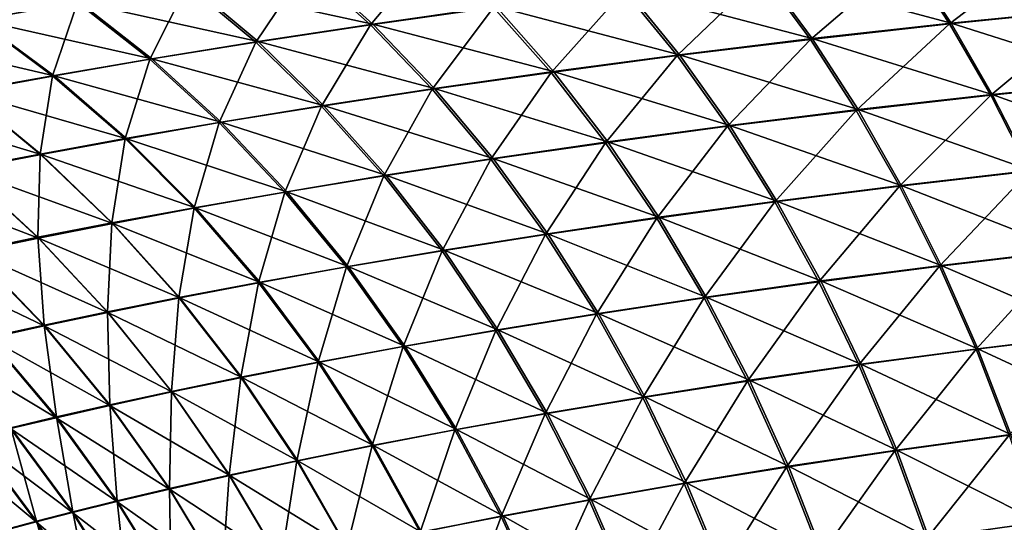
# Model space of a CAD drawing. Header units: metres. Extents: x -2 to 78, y -85 to 85.
# Tile 309 of 500: x 50.22 to 52.44, y -0.77 to 0.36. Entities that reach past the tile are written whole.
import ezdxf

# ---------------------------------------------------------------- set-up
doc = ezdxf.new("R2010")
doc.units = ezdxf.units.M
doc.layers.add('solid_20004802', color=7, linetype='CONTINUOUS')

msp = doc.modelspace()

# ---------------------------------------------------------------- linework, layer by layer
at = {"layer": 'solid_20004802'}
for points in [[(52.32103, 0.353656, -4.908531), (52.222881, 0.503037, -5.042964), (52.561153, 0.537013, -5.215698)], [(52.647923, 0.38667, -5.076895), (52.32103, 0.353656, -4.908531), (52.561153, 0.537013, -5.215698)], [(51.012928, 0.350869, -4.169124), (50.867687, 0.481737, -4.289557), (51.155754, 0.522386, -4.540348)], [(51.290974, 0.390134, -4.413188), (51.012928, 0.350869, -4.169124), (51.155754, 0.522386, -4.540348)], [(52.006596, 0.318464, -4.721486), (51.897453, 0.466829, -4.851029), (52.222881, 0.503037, -5.042964)], [(52.324448, 0.355082, 4.911544), (52.226437, 0.504579, 5.046102), (51.901859, 0.468763, 4.855087)], [(52.32103, 0.353656, -4.908531), (52.006596, 0.318464, -4.721486), (52.222881, 0.503037, -5.042964)], [(52.324448, 0.355082, 4.911544), (52.650429, 0.387651, 5.07898), (52.226437, 0.504579, 5.046102)], [(50.126324, 0.362604, 3.450617), (50.355286, 0.402218, 3.746688), (49.949207, 0.473096, 3.554302)], [(50.753696, 0.311808, -3.909551), (50.59901, 0.441312, -4.022734), (50.867687, 0.481737, -4.289557)], [(51.018501, 0.352859, 4.174931), (50.873501, 0.483854, 4.295543), (50.604462, 0.442818, 4.028757)], [(51.012928, 0.350869, -4.169124), (50.753696, 0.311808, -3.909551), (50.867687, 0.481737, -4.289557)], [(51.018501, 0.352859, 4.174931), (51.296474, 0.392351, 4.418653), (50.873501, 0.483854, 4.295543)], [(52.010834, 0.320255, 4.725382), (51.901859, 0.468763, 4.855087), (51.591404, 0.43117, 4.645657)], [(52.010834, 0.320255, 4.725382), (52.324448, 0.355082, 4.911544), (51.901859, 0.468763, 4.855087)], [(51.706036, 0.281678, -4.516652), (51.586323, 0.428992, -4.640799), (51.897453, 0.466829, -4.851029)], [(52.006596, 0.318464, -4.721486), (51.706036, 0.281678, -4.516652), (51.897453, 0.466829, -4.851029)], [(50.51413, 0.273462, -3.635481), (50.350613, 0.401638, -3.740914), (50.59901, 0.441312, -4.022734)], [(50.758923, 0.313252, 3.91537), (50.604462, 0.442818, 4.028757), (50.355286, 0.402218, 3.746688)], [(50.753696, 0.311808, -3.909551), (50.51413, 0.273462, -3.635481), (50.59901, 0.441312, -4.022734)], [(50.758923, 0.313252, 3.91537), (51.018501, 0.352859, 4.174931), (50.604462, 0.442818, 4.028757)], [(51.420776, 0.243885, -4.294928), (51.290974, 0.390134, -4.413188), (51.586323, 0.428992, -4.640799)], [(51.710918, 0.283701, 4.521316), (51.591404, 0.43117, 4.645657), (51.296474, 0.392351, 4.418653)], [(51.706036, 0.281678, -4.516652), (51.420776, 0.243885, -4.294928), (51.586323, 0.428992, -4.640799)], [(51.710918, 0.283701, 4.521316), (52.010834, 0.320255, 4.725382), (51.591404, 0.43117, 4.645657)], [(50.294418, 0.236235, -3.347993), (50.122711, 0.363133, -3.445222), (50.350613, 0.401638, -3.740914)], [(50.518616, 0.274072, 3.641026), (50.355286, 0.402218, 3.746688), (50.126324, 0.362604, 3.450617)], [(50.51413, 0.273462, -3.635481), (50.294418, 0.236235, -3.347993), (50.350613, 0.401638, -3.740914)], [(50.518616, 0.274072, 3.641026), (50.758923, 0.313252, 3.91537), (50.355286, 0.402218, 3.746688)], [(51.152294, 0.205677, -4.057228), (51.012928, 0.350869, -4.169124), (51.290974, 0.390134, -4.413188)], [(51.42606, 0.245954, 4.300179), (51.296474, 0.392351, 4.418653), (51.018501, 0.352859, 4.174931)], [(51.420776, 0.243885, -4.294928), (51.152294, 0.205677, -4.057228), (51.290974, 0.390134, -4.413188)], [(51.42606, 0.245954, 4.300179), (51.710918, 0.283701, 4.521316), (51.296474, 0.392351, 4.418653)], [(52.414349, 0.192366, -4.784928), (52.32103, 0.353656, -4.908531), (52.647923, 0.38667, -5.076895)], [(52.732883, 0.225582, 4.951077), (52.650429, 0.387651, 5.07898), (52.324448, 0.355082, 4.911544)], [(52.730465, 0.224674, -4.949112), (52.414349, 0.192366, -4.784928), (52.647923, 0.38667, -5.076895)], [(50.297897, 0.235845, 3.353137), (50.126324, 0.362604, 3.450617), (49.917915, 0.324531, 3.141857)], [(50.294418, 0.236235, -3.347993), (50.094734, 0.200534, -3.048194), (50.122711, 0.363133, -3.445222)], [(50.297897, 0.235845, 3.353137), (50.518616, 0.274072, 3.641026), (50.126324, 0.362604, 3.450617)], [(50.902054, 0.167647, -3.804481), (50.753696, 0.311808, -3.909551), (51.012928, 0.350869, -4.169124)], [(51.157646, 0.207553, 4.062816), (51.018501, 0.352859, 4.174931), (50.758923, 0.313252, 3.91537)], [(51.152294, 0.205677, -4.057228), (50.902054, 0.167647, -3.804481), (51.012928, 0.350869, -4.169124)], [(51.157646, 0.207553, 4.062816), (51.42606, 0.245954, 4.300179), (51.018501, 0.352859, 4.174931)], [(52.110321, 0.157915, -4.60254), (52.006596, 0.318464, -4.721486), (52.32103, 0.353656, -4.908531)], [(52.417648, 0.193685, 4.787763), (52.324448, 0.355082, 4.911544), (52.010834, 0.320255, 4.725382)], [(52.414349, 0.192366, -4.784928), (52.110321, 0.157915, -4.60254), (52.32103, 0.353656, -4.908531)], [(52.417648, 0.193685, 4.787763), (52.732883, 0.225582, 4.951077), (52.324448, 0.355082, 4.911544)], [(50.097076, 0.1991, 3.052969), (50.297897, 0.235845, 3.353137), (49.917915, 0.324531, 3.141857)], [(50.670872, 0.13029, -3.537673), (50.51413, 0.273462, -3.635481), (50.753696, 0.311808, -3.909551)], [(50.907074, 0.16904, 3.810094), (50.758923, 0.313252, 3.91537), (50.518616, 0.274072, 3.641026)], [(50.902054, 0.167647, -3.804481), (50.670872, 0.13029, -3.537673), (50.753696, 0.311808, -3.909551)], [(50.907074, 0.16904, 3.810094), (51.157646, 0.207553, 4.062816), (50.758923, 0.313252, 3.91537)], [(51.819744, 0.121886, -4.402816), (51.706036, 0.281678, -4.516652), (52.006596, 0.318464, -4.721486)], [(52.11441, 0.159574, 4.606207), (52.010834, 0.320255, 4.725382), (51.710918, 0.283701, 4.521316)], [(52.110321, 0.157915, -4.60254), (51.819744, 0.121886, -4.402816), (52.006596, 0.318464, -4.721486)], [(52.11441, 0.159574, 4.606207), (52.417648, 0.193685, 4.787763), (52.010834, 0.320255, 4.725382)], [(50.458916, 0.094006, -3.257848), (50.294418, 0.236235, -3.347993), (50.51413, 0.273462, -3.635481)], [(50.675182, 0.130941, 3.543041), (50.518616, 0.274072, 3.641026), (50.297897, 0.235845, 3.353137)], [(50.670872, 0.13029, -3.537673), (50.458916, 0.094006, -3.257848), (50.51413, 0.273462, -3.635481)], [(50.675182, 0.130941, 3.543041), (50.907074, 0.16904, 3.810094), (50.518616, 0.274072, 3.641026)], [(51.544006, 0.08485, -4.186638), (51.420776, 0.243885, -4.294928), (51.706036, 0.281678, -4.516652)], [(51.824455, 0.123767, 4.407218), (51.710918, 0.283701, 4.521316), (51.42606, 0.245954, 4.300179)], [(51.819744, 0.121886, -4.402816), (51.544006, 0.08485, -4.186638), (51.706036, 0.281678, -4.516652)], [(51.824455, 0.123767, 4.407218), (52.11441, 0.159574, 4.606207), (51.710918, 0.283701, 4.521316)], [(51.549099, 0.086786, 4.191615), (51.42606, 0.245954, 4.300179), (51.157646, 0.207553, 4.062816)], [(51.549099, 0.086786, 4.191615), (51.824455, 0.123767, 4.407218), (51.42606, 0.245954, 4.300179)], [(50.266342, 0.059194, -2.966075), (50.094734, 0.200534, -3.048194), (50.294418, 0.236235, -3.347993)], [(50.462269, 0.093762, 3.262848), (50.297897, 0.235845, 3.353137), (50.097076, 0.1991, 3.052969)], [(50.458916, 0.094006, -3.257848), (50.266342, 0.059194, -2.966075), (50.294418, 0.236235, -3.347993)], [(50.462269, 0.093762, 3.262848), (50.675182, 0.130941, 3.543041), (50.297897, 0.235845, 3.353137)], [(51.284523, 0.047381, -3.954898), (51.152294, 0.205677, -4.057228), (51.420776, 0.243885, -4.294928)], [(51.544006, 0.08485, -4.186638), (51.284523, 0.047381, -3.954898), (51.420776, 0.243885, -4.294928)], [(52.502087, 0.020559, -4.673141), (52.414349, 0.192366, -4.784928), (52.730465, 0.224674, -4.949112)], [(52.810467, 0.053245, 4.835164), (52.732883, 0.225582, 4.951077), (52.417648, 0.193685, 4.787763)], [(50.266342, 0.059194, -2.966075), (50.093315, 0.026256, -2.663453), (50.094734, 0.200534, -3.048194)], [(51.042717, 0.010055, -3.708503), (50.902054, 0.167647, -3.804481), (51.152294, 0.205677, -4.057228)], [(51.289688, 0.049157, 3.960228), (51.157646, 0.207553, 4.062816), (50.907074, 0.16904, 3.810094)], [(51.284523, 0.047381, -3.954898), (51.042717, 0.010055, -3.708503), (51.152294, 0.205677, -4.057228)], [(51.289688, 0.049157, 3.960228), (51.549099, 0.086786, 4.191615), (51.157646, 0.207553, 4.062816)], [(50.268604, 0.058013, 2.97074), (50.097076, 0.1991, 3.052969), (49.916458, 0.164371, 2.741818)], [(50.268604, 0.058013, 2.97074), (50.462269, 0.093762, 3.262848), (50.097076, 0.1991, 3.052969)], [(52.207775, -0.013415, -4.495149), (52.110321, 0.157915, -4.60254), (52.414349, 0.192366, -4.784928)], [(52.505287, 0.021781, 4.675745), (52.417648, 0.193685, 4.787763), (52.11441, 0.159574, 4.606207)], [(52.502087, 0.020559, -4.673141), (52.207775, -0.013415, -4.495149), (52.414349, 0.192366, -4.784928)], [(52.505287, 0.021781, 4.675745), (52.810467, 0.053245, 4.835164), (52.417648, 0.193685, 4.787763)], [(50.094482, 0.024208, 2.667965), (50.268604, 0.058013, 2.97074), (49.916458, 0.164371, 2.741818)], [(50.819374, -0.026643, -3.448416), (50.670872, 0.13029, -3.537673), (50.902054, 0.167647, -3.804481)], [(51.047562, 0.011411, 3.713909), (50.907074, 0.16904, 3.810094), (50.675182, 0.130941, 3.543041)], [(51.042717, 0.010055, -3.708503), (50.819374, -0.026643, -3.448416), (50.902054, 0.167647, -3.804481)], [(51.047562, 0.011411, 3.713909), (51.289688, 0.049157, 3.960228), (50.907074, 0.16904, 3.810094)], [(51.926502, -0.048965, -4.300222), (51.819744, 0.121886, -4.402816), (52.110321, 0.157915, -4.60254)], [(52.211742, -0.011874, 4.498525), (52.11441, 0.159574, 4.606207), (51.824455, 0.123767, 4.407218)], [(52.207775, -0.013415, -4.495149), (51.926502, -0.048965, -4.300222), (52.110321, 0.157915, -4.60254)], [(52.211742, -0.011874, 4.498525), (52.505287, 0.021781, 4.675745), (52.11441, 0.159574, 4.606207)], [(50.614651, -0.062314, -3.175651), (50.458916, 0.094006, -3.257848), (50.670872, 0.13029, -3.537673)], [(50.823536, -0.025941, 3.453657), (50.675182, 0.130941, 3.543041), (50.462269, 0.093762, 3.262848)], [(50.819374, -0.026643, -3.448416), (50.614651, -0.062314, -3.175651), (50.670872, 0.13029, -3.537673)], [(50.823536, -0.025941, 3.453657), (51.047562, 0.011411, 3.713909), (50.675182, 0.130941, 3.543041)], [(51.659615, -0.085536, -4.089216), (51.544006, 0.08485, -4.186638), (51.819744, 0.121886, -4.402816)], [(51.931076, -0.04721, 4.304296), (51.824455, 0.123767, 4.407218), (51.549099, 0.086786, 4.191615)], [(51.926502, -0.048965, -4.300222), (51.659615, -0.085536, -4.089216), (51.819744, 0.121886, -4.402816)], [(51.931076, -0.04721, 4.304296), (52.211742, -0.011874, 4.498525), (51.824455, 0.123767, 4.407218)], [(50.428684, -0.09656, -2.891252), (50.266342, 0.059194, -2.966075), (50.458916, 0.094006, -3.257848)], [(50.617882, -0.062406, 3.180619), (50.462269, 0.093762, 3.262848), (50.268604, 0.058013, 2.97074)], [(50.614651, -0.062314, -3.175651), (50.428684, -0.09656, -2.891252), (50.458916, 0.094006, -3.257848)], [(50.617882, -0.062406, 3.180619), (50.823536, -0.025941, 3.453657), (50.462269, 0.093762, 3.262848)], [(51.408482, -0.122568, -3.862993), (51.284523, 0.047381, -3.954898), (51.544006, 0.08485, -4.186638)], [(51.664558, -0.083717, 4.09386), (51.549099, 0.086786, 4.191615), (51.289688, 0.049157, 3.960228)], [(51.659615, -0.085536, -4.089216), (51.408482, -0.122568, -3.862993), (51.544006, 0.08485, -4.186638)], [(51.664558, -0.083717, 4.09386), (51.931076, -0.04721, 4.304296), (51.549099, 0.086786, 4.191615)], [(50.261627, -0.128979, -2.596286), (50.093315, 0.026256, -2.663453), (50.266342, 0.059194, -2.966075)], [(50.430862, -0.097486, 2.895972), (50.268604, 0.058013, 2.97074), (50.094482, 0.024208, 2.667965)], [(50.428684, -0.09656, -2.891252), (50.261627, -0.128979, -2.596286), (50.266342, 0.059194, -2.966075)], [(50.430862, -0.097486, 2.895972), (50.617882, -0.062406, 3.180619), (50.268604, 0.058013, 2.97074)], [(51.174469, -0.159501, -3.622436), (51.042717, 0.010055, -3.708503), (51.284523, 0.047381, -3.954898)], [(51.41349, -0.120877, 3.868029), (51.289688, 0.049157, 3.960228), (51.047562, 0.011411, 3.713909)], [(51.408482, -0.122568, -3.862993), (51.174469, -0.159501, -3.622436), (51.284523, 0.047381, -3.954898)], [(51.41349, -0.120877, 3.868029), (51.664558, -0.083717, 4.09386), (51.289688, 0.049157, 3.960228)], [(50.262753, -0.13068, 2.600918), (50.094482, 0.024208, 2.667965), (49.940201, -0.007133, 2.355801)], [(50.261627, -0.128979, -2.596286), (50.11364, -0.159166, -2.29185), (50.093315, 0.026256, -2.663453)], [(50.262753, -0.13068, 2.600918), (50.430862, -0.097486, 2.895972), (50.094482, 0.024208, 2.667965)], [(50.958336, -0.195853, -3.36848), (50.819374, -0.026643, -3.448416), (51.042717, 0.010055, -3.708503)], [(51.179165, -0.158171, 3.627636), (51.047562, 0.011411, 3.713909), (50.823536, -0.025941, 3.453657)], [(51.174469, -0.159501, -3.622436), (50.958336, -0.195853, -3.36848), (51.042717, 0.010055, -3.708503)], [(51.179165, -0.158171, 3.627636), (51.41349, -0.120877, 3.868029), (51.047562, 0.011411, 3.713909)], [(52.298214, -0.193953, -4.400069), (52.207775, -0.013415, -4.495149), (52.502087, 0.020559, -4.673141)], [(52.586704, -0.159079, 4.576271), (52.505287, 0.021781, 4.675745), (52.211742, -0.011874, 4.498525)], [(52.58358, -0.160215, -4.573947), (52.298214, -0.193953, -4.400069), (52.502087, 0.020559, -4.673141)], [(50.113823, -0.161483, 2.296687), (50.262753, -0.13068, 2.600918), (49.940201, -0.007133, 2.355801)], [(52.025494, -0.229282, -4.209599), (51.926502, -0.048965, -4.300222), (52.207775, -0.013415, -4.495149)], [(52.30209, -0.192518, 4.403093), (52.211742, -0.011874, 4.498525), (51.931076, -0.04721, 4.304296)], [(52.298214, -0.193953, -4.400069), (52.025494, -0.229282, -4.209599), (52.207775, -0.013415, -4.495149)], [(52.30209, -0.192518, 4.403093), (52.586704, -0.159079, 4.576271), (52.211742, -0.011874, 4.498525)], [(50.760231, -0.231223, -3.102123), (50.614651, -0.062314, -3.175651), (50.819374, -0.026643, -3.448416)], [(50.962364, -0.195094, 3.373647), (50.823536, -0.025941, 3.453657), (50.617882, -0.062406, 3.180619)], [(50.958336, -0.195853, -3.36848), (50.760231, -0.231223, -3.102123), (50.819374, -0.026643, -3.448416)], [(50.962364, -0.195094, 3.373647), (51.179165, -0.158171, 3.627636), (50.823536, -0.025941, 3.453657)], [(50.580288, -0.265209, -2.824388), (50.428684, -0.09656, -2.891252), (50.614651, -0.062314, -3.175651)], [(50.763351, -0.231161, 3.107167), (50.617882, -0.062406, 3.180619), (50.430862, -0.097486, 2.895972)], [(50.760231, -0.231223, -3.102123), (50.580288, -0.265209, -2.824388), (50.614651, -0.062314, -3.175651)], [(50.763351, -0.231161, 3.107167), (50.962364, -0.195094, 3.373647), (50.617882, -0.062406, 3.180619)], [(51.766712, -0.265658, -4.003361), (51.659615, -0.085536, -4.089216), (51.926502, -0.048965, -4.300222)], [(52.029957, -0.22764, 4.213282), (51.931076, -0.04721, 4.304296), (51.664558, -0.083717, 4.09386)], [(52.025494, -0.229282, -4.209599), (51.766712, -0.265658, -4.003361), (51.926502, -0.048965, -4.300222)], [(52.029957, -0.22764, 4.213282), (52.30209, -0.192518, 4.403093), (51.931076, -0.04721, 4.304296)], [(51.523197, -0.302534, -3.782182), (51.408482, -0.122568, -3.862993), (51.659615, -0.085536, -4.089216)], [(51.771542, -0.263942, 4.007617), (51.664558, -0.083717, 4.09386), (51.41349, -0.120877, 3.868029)], [(51.766712, -0.265658, -4.003361), (51.523197, -0.302534, -3.782182), (51.659615, -0.085536, -4.089216)], [(51.771542, -0.263942, 4.007617), (52.029957, -0.22764, 4.213282), (51.664558, -0.083717, 4.09386)], [(50.418655, -0.297404, -2.536321), (50.261627, -0.128979, -2.596286), (50.428684, -0.09656, -2.891252)], [(50.582382, -0.265884, 2.829325), (50.430862, -0.097486, 2.895972), (50.262753, -0.13068, 2.600918)], [(50.580288, -0.265209, -2.824388), (50.418655, -0.297404, -2.536321), (50.428684, -0.09656, -2.891252)], [(50.582382, -0.265884, 2.829325), (50.763351, -0.231161, 3.107167), (50.430862, -0.097486, 2.895972)], [(50.275475, -0.3274, -2.238994), (50.11364, -0.159166, -2.29185), (50.261627, -0.128979, -2.596286)], [(50.41972, -0.298766, 2.541277), (50.262753, -0.13068, 2.600918), (50.113823, -0.161483, 2.296687)], [(50.418655, -0.297404, -2.536321), (50.275475, -0.3274, -2.238994), (50.261627, -0.128979, -2.596286)], [(50.41972, -0.298766, 2.541277), (50.582382, -0.265884, 2.829325), (50.262753, -0.13068, 2.600918)], [(51.296257, -0.339359, -3.54691), (51.174469, -0.159501, -3.622436), (51.408482, -0.122568, -3.862993)], [(51.528084, -0.300913, 3.78689), (51.41349, -0.120877, 3.868029), (51.179165, -0.158171, 3.627636)], [(51.523197, -0.302534, -3.782182), (51.296257, -0.339359, -3.54691), (51.408482, -0.122568, -3.862993)], [(51.528084, -0.300913, 3.78689), (51.771542, -0.263942, 4.007617), (51.41349, -0.120877, 3.868029)], [(50.275627, -0.329313, 2.244204), (50.113823, -0.161483, 2.296687), (49.98436, -0.189386, 1.984537)], [(50.275475, -0.3274, -2.238994), (50.150902, -0.354785, -1.933509), (50.11364, -0.159166, -2.29185)], [(50.275627, -0.329313, 2.244204), (50.41972, -0.298766, 2.541277), (50.113823, -0.161483, 2.296687)], [(51.086632, -0.375655, -3.298459), (50.958336, -0.195853, -3.36848), (51.174469, -0.159501, -3.622436)], [(51.300831, -0.338042, 3.551908), (51.179165, -0.158171, 3.627636), (50.962364, -0.195094, 3.373647)], [(51.296257, -0.339359, -3.54691), (51.086632, -0.375655, -3.298459), (51.174469, -0.159501, -3.622436)], [(51.300831, -0.338042, 3.551908), (51.528084, -0.300913, 3.78689), (51.179165, -0.158171, 3.627636)], [(52.381035, -0.382013, -4.317835), (52.298214, -0.193953, -4.400069), (52.58358, -0.160215, -4.573947)], [(52.661362, -0.347232, 4.4899), (52.586704, -0.159079, 4.576271), (52.30209, -0.192518, 4.403093)], [(52.658291, -0.348293, -4.487903), (52.381035, -0.382013, -4.317835), (52.58358, -0.160215, -4.573947)], [(50.150375, -0.357024, 1.939308), (50.275627, -0.329313, 2.244204), (49.98436, -0.189386, 1.984537)], [(50.89447, -0.411011, -3.037816), (50.760231, -0.231223, -3.102123), (50.958336, -0.195853, -3.36848)], [(51.090546, -0.374831, 3.303605), (50.962364, -0.195094, 3.373647), (50.763351, -0.231161, 3.107167)], [(51.086632, -0.375655, -3.298459), (50.89447, -0.411011, -3.037816), (50.958336, -0.195853, -3.36848)], [(51.090546, -0.374831, 3.303605), (51.300831, -0.338042, 3.551908), (50.962364, -0.195094, 3.373647)], [(52.116043, -0.417352, -4.13146), (52.025494, -0.229282, -4.209599), (52.298214, -0.193953, -4.400069)], [(52.384846, -0.380669, 4.320452), (52.30209, -0.192518, 4.403093), (52.029957, -0.22764, 4.213282)], [(52.381035, -0.382013, -4.317835), (52.116043, -0.417352, -4.13146), (52.298214, -0.193953, -4.400069)], [(52.384846, -0.380669, 4.320452), (52.661362, -0.347232, 4.4899), (52.30209, -0.192518, 4.403093)], [(50.719906, -0.445018, -2.765992), (50.580288, -0.265209, -2.824388), (50.760231, -0.231223, -3.102123)], [(50.897491, -0.410795, 3.043041), (50.763351, -0.231161, 3.107167), (50.582382, -0.265884, 2.829325)], [(50.89447, -0.411011, -3.037816), (50.719906, -0.445018, -2.765992), (50.760231, -0.231223, -3.102123)], [(50.897491, -0.410795, 3.043041), (51.090546, -0.374831, 3.303605), (50.763351, -0.231161, 3.107167)], [(51.864563, -0.453775, -3.929559), (51.766712, -0.265658, -4.003361), (52.025494, -0.229282, -4.209599)], [(52.120434, -0.415806, 4.134693), (52.029957, -0.22764, 4.213282), (51.771542, -0.263942, 4.007617)], [(52.116043, -0.417352, -4.13146), (51.864563, -0.453775, -3.929559), (52.025494, -0.229282, -4.209599)], [(52.120434, -0.415806, 4.134693), (52.384846, -0.380669, 4.320452), (52.029957, -0.22764, 4.213282)], [(50.56308, -0.477259, -2.484019), (50.418655, -0.297404, -2.536321), (50.580288, -0.265209, -2.824388)], [(50.721916, -0.445447, 2.771304), (50.582382, -0.265884, 2.829325), (50.41972, -0.298766, 2.541277)], [(50.719906, -0.445018, -2.765992), (50.56308, -0.477259, -2.484019), (50.580288, -0.265209, -2.824388)], [(50.721916, -0.445447, 2.771304), (50.897491, -0.410795, 3.043041), (50.582382, -0.265884, 2.829325)], [(51.627872, -0.490742, -3.712925), (51.523197, -0.302534, -3.782182), (51.766712, -0.265658, -4.003361)], [(51.869308, -0.452144, 3.933378), (51.771542, -0.263942, 4.007617), (51.528084, -0.300913, 3.78689)], [(51.864563, -0.453775, -3.929559), (51.627872, -0.490742, -3.712925), (51.766712, -0.265658, -4.003361)], [(51.869308, -0.452144, 3.933378), (52.120434, -0.415806, 4.134693), (51.771542, -0.263942, 4.007617)], [(50.424149, -0.50732, -2.192952), (50.275475, -0.3274, -2.238994), (50.418655, -0.297404, -2.536321)], [(50.564079, -0.478296, 2.489498), (50.41972, -0.298766, 2.541277), (50.275627, -0.329313, 2.244204)], [(50.56308, -0.477259, -2.484019), (50.424149, -0.50732, -2.192952), (50.418655, -0.297404, -2.536321)], [(50.564079, -0.478296, 2.489498), (50.721916, -0.445447, 2.771304), (50.41972, -0.298766, 2.541277)], [(51.40723, -0.527715, -3.482359), (51.296257, -0.339359, -3.54691), (51.523197, -0.302534, -3.782182)], [(51.632668, -0.489178, 3.717273), (51.528084, -0.300913, 3.78689), (51.300831, -0.338042, 3.551908)], [(51.627872, -0.490742, -3.712925), (51.40723, -0.527715, -3.482359), (51.523197, -0.302534, -3.782182)], [(51.632668, -0.489178, 3.717273), (51.869308, -0.452144, 3.933378), (51.528084, -0.300913, 3.78689)], [(50.424248, -0.508846, 2.198753), (50.275627, -0.329313, 2.244204), (50.150375, -0.357024, 1.939308)], [(50.303253, -0.534778, -1.893872), (50.150902, -0.354785, -1.933509), (50.275475, -0.3274, -2.238994)], [(50.424149, -0.50732, -2.192952), (50.303253, -0.534778, -1.893872), (50.275475, -0.3274, -2.238994)], [(50.424248, -0.508846, 2.198753), (50.564079, -0.478296, 2.489498), (50.275627, -0.329313, 2.244204)], [(50.303253, -0.534778, -1.893872), (50.200558, -0.559213, -1.587883), (50.150902, -0.354785, -1.933509)], [(51.203358, -0.564212, -3.238757), (51.086632, -0.375655, -3.298459), (51.296257, -0.339359, -3.54691)], [(51.411713, -0.526402, 3.487159), (51.300831, -0.338042, 3.551908), (51.090546, -0.374831, 3.303605)], [(51.40723, -0.527715, -3.482359), (51.203358, -0.564212, -3.238757), (51.296257, -0.339359, -3.54691)], [(51.411713, -0.526402, 3.487159), (51.632668, -0.489178, 3.717273), (51.300831, -0.338042, 3.551908)], [(52.45578, -0.575838, -4.248753), (52.381035, -0.382013, -4.317835), (52.658291, -0.348293, -4.487903)], [(52.728844, -0.54095, 4.41696), (52.661362, -0.347232, 4.4899), (52.384846, -0.380669, 4.320452)], [(50.302692, -0.536603, 1.900219), (50.150375, -0.357024, 1.939308), (50.044186, -0.381438, 1.627737)], [(50.302692, -0.536603, 1.900219), (50.424248, -0.508846, 2.198753), (50.150375, -0.357024, 1.939308)], [(51.016407, -0.599811, -2.983103), (50.89447, -0.411011, -3.037816), (51.086632, -0.375655, -3.298459)], [(51.20718, -0.56332, 3.243932), (51.090546, -0.374831, 3.303605), (50.897491, -0.410795, 3.043041)], [(51.203358, -0.564212, -3.238757), (51.016407, -0.599811, -2.983103), (51.086632, -0.375655, -3.298459)], [(51.20718, -0.56332, 3.243932), (51.411713, -0.526402, 3.487159), (51.090546, -0.374831, 3.303605)], [(50.199619, -0.561102, 1.595011), (50.302692, -0.536603, 1.900219), (50.044186, -0.381438, 1.627737)], [(52.197647, -0.611387, -4.066089), (52.116043, -0.417352, -4.13146), (52.381035, -0.382013, -4.317835)], [(52.459553, -0.574571, 4.250911), (52.384846, -0.380669, 4.320452), (52.120434, -0.415806, 4.134693)], [(52.45578, -0.575838, -4.248753), (52.197647, -0.611387, -4.066089), (52.381035, -0.382013, -4.317835)], [(52.459553, -0.574571, 4.250911), (52.728844, -0.54095, 4.41696), (52.384846, -0.380669, 4.320452)], [(50.846523, -0.634088, -2.716405), (50.719906, -0.445018, -2.765992), (50.89447, -0.411011, -3.037816)], [(51.019341, -0.599443, 2.988613), (50.897491, -0.410795, 3.043041), (50.721916, -0.445447, 2.771304)], [(51.016407, -0.599811, -2.983103), (50.846523, -0.634088, -2.716405), (50.89447, -0.411011, -3.037816)], [(51.019341, -0.599443, 2.988613), (51.20718, -0.56332, 3.243932), (50.897491, -0.410795, 3.043041)], [(51.952614, -0.648064, -3.868079), (51.864563, -0.453775, -3.929559), (52.116043, -0.417352, -4.13146)], [(52.201992, -0.609921, 4.06882), (52.120434, -0.415806, 4.134693), (51.869308, -0.452144, 3.933378)], [(52.197647, -0.611387, -4.066089), (51.952614, -0.648064, -3.868079), (52.116043, -0.417352, -4.13146)], [(52.201992, -0.609921, 4.06882), (52.459553, -0.574571, 4.250911), (52.120434, -0.415806, 4.134693)], [(50.693863, -0.666617, -2.439688), (50.56308, -0.477259, -2.484019), (50.719906, -0.445018, -2.765992)], [(50.848454, -0.634282, 2.722242), (50.721916, -0.445447, 2.771304), (50.564079, -0.478296, 2.489498)], [(50.846523, -0.634088, -2.716405), (50.693863, -0.666617, -2.439688), (50.719906, -0.445018, -2.765992)], [(50.848454, -0.634282, 2.722242), (51.019341, -0.599443, 2.988613), (50.721916, -0.445447, 2.771304)], [(51.721912, -0.685339, -3.655467), (51.627872, -0.490742, -3.712925), (51.864563, -0.453775, -3.929559)], [(51.95731, -0.646503, 3.871415), (51.869308, -0.452144, 3.933378), (51.632668, -0.489178, 3.717273)], [(51.952614, -0.648064, -3.868079), (51.721912, -0.685339, -3.655467), (51.864563, -0.453775, -3.929559)], [(51.95731, -0.646503, 3.871415), (52.201992, -0.609921, 4.06882), (51.869308, -0.452144, 3.933378)], [(50.558571, -0.696967, -2.153996), (50.424149, -0.50732, -2.192952), (50.56308, -0.477259, -2.484019)], [(50.694786, -0.667344, 2.445877), (50.564079, -0.478296, 2.489498), (50.424248, -0.508846, 2.198753)], [(50.693863, -0.666617, -2.439688), (50.558571, -0.696967, -2.153996), (50.56308, -0.477259, -2.484019)], [(50.694786, -0.667344, 2.445877), (50.848454, -0.634282, 2.722242), (50.564079, -0.478296, 2.489498)], [(51.726654, -0.683817, 3.659431), (51.632668, -0.489178, 3.717273), (51.411713, -0.526402, 3.487159)], [(51.726654, -0.683817, 3.659431), (51.95731, -0.646503, 3.871415), (51.632668, -0.489178, 3.717273)], [(50.558605, -0.69813, 2.160596), (50.424248, -0.508846, 2.198753), (50.302692, -0.536603, 1.900219)], [(50.440811, -0.724708, -1.860397), (50.303253, -0.534778, -1.893872), (50.424149, -0.50732, -2.192952)], [(50.558571, -0.696967, -2.153996), (50.440811, -0.724708, -1.860397), (50.424149, -0.50732, -2.192952)], [(50.558605, -0.69813, 2.160596), (50.694786, -0.667344, 2.445877), (50.424248, -0.508846, 2.198753)], [(51.506752, -0.72268, -3.42901), (51.40723, -0.527715, -3.482359), (51.627872, -0.490742, -3.712925)], [(51.721912, -0.685339, -3.655467), (51.506752, -0.72268, -3.42901), (51.627872, -0.490742, -3.712925)], [(51.307838, -0.7596, -3.189581), (51.203358, -0.564212, -3.238757), (51.40723, -0.527715, -3.482359)], [(51.511177, -0.721361, 3.433617), (51.411713, -0.526402, 3.487159), (51.20718, -0.56332, 3.243932)], [(51.506752, -0.72268, -3.42901), (51.307838, -0.7596, -3.189581), (51.40723, -0.527715, -3.482359)], [(51.511177, -0.721361, 3.433617), (51.726654, -0.683817, 3.659431), (51.411713, -0.526402, 3.487159)], [(50.440189, -0.726144, 1.867493), (50.302692, -0.536603, 1.900219), (50.199619, -0.561102, 1.595011)], [(50.34074, -0.749405, -1.559976), (50.200558, -0.559213, -1.587883), (50.303253, -0.534778, -1.893872)], [(50.440189, -0.726144, 1.867493), (50.558605, -0.69813, 2.160596), (50.302692, -0.536603, 1.900219)], [(50.440811, -0.724708, -1.860397), (50.34074, -0.749405, -1.559976), (50.303253, -0.534778, -1.893872)], [(50.339756, -0.750916, 1.567657), (50.199619, -0.561102, 1.595011), (50.115147, -0.581954, 1.284151)], [(50.258511, -0.770625, -1.253842), (50.116199, -0.5802, -1.276116), (50.200558, -0.559213, -1.587883)], [(50.339756, -0.750916, 1.567657), (50.440189, -0.726144, 1.867493), (50.199619, -0.561102, 1.595011)], [(50.34074, -0.749405, -1.559976), (50.258511, -0.770625, -1.253842), (50.200558, -0.559213, -1.587883)], [(51.12534, -0.795662, -2.938173), (51.016407, -0.599811, -2.983103), (51.203358, -0.564212, -3.238757)], [(51.311596, -0.758636, 3.194834), (51.20718, -0.56332, 3.243932), (51.019341, -0.599443, 2.988613)], [(51.307838, -0.7596, -3.189581), (51.12534, -0.795662, -2.938173), (51.203358, -0.564212, -3.238757)], [(51.311596, -0.758636, 3.194834), (51.511177, -0.721361, 3.433617), (51.20718, -0.56332, 3.243932)], [(52.269962, -0.80958, -4.013554), (52.197647, -0.611387, -4.066089), (52.45578, -0.575838, -4.248753)], [(52.525898, -0.77245, 4.194558), (52.459553, -0.574571, 4.250911), (52.201992, -0.609921, 4.06882)], [(52.522137, -0.773654, -4.192904), (52.269962, -0.80958, -4.013554), (52.45578, -0.575838, -4.248753)], [(50.25742, -0.772039, 1.262138), (50.115147, -0.581954, 1.284151), (50.049362, -0.598774, 0.968674)], [(50.193279, -0.789112, 0.952005), (50.25742, -0.772039, 1.262138), (50.049362, -0.598774, 0.968674)], [(50.25742, -0.772039, 1.262138), (50.339756, -0.750916, 1.567657), (50.115147, -0.581954, 1.284151)], [(50.258511, -0.770625, -1.253842), (50.194275, -0.787932, -0.943125), (50.116199, -0.5802, -1.276116)], [(50.959419, -0.830424, -2.675797), (50.846523, -0.634088, -2.716405), (51.016407, -0.599811, -2.983103)], [(51.128201, -0.795147, 2.944063), (51.019341, -0.599443, 2.988613), (50.848454, -0.634282, 2.722242)], [(51.12534, -0.795662, -2.938173), (50.959419, -0.830424, -2.675797), (51.016407, -0.599811, -2.983103)], [(51.128201, -0.795147, 2.944063), (51.311596, -0.758636, 3.194834), (51.019341, -0.599443, 2.988613)], [(52.030502, -0.846686, -3.818971), (51.952614, -0.648064, -3.868079), (52.197647, -0.611387, -4.066089)], [(52.2743, -0.808179, 4.015736), (52.201992, -0.609921, 4.06882), (51.95731, -0.646503, 3.871415)], [(52.269962, -0.80958, -4.013554), (52.030502, -0.846686, -3.818971), (52.197647, -0.611387, -4.066089)], [(52.2743, -0.808179, 4.015736), (52.525898, -0.77245, 4.194558), (52.201992, -0.609921, 4.06882)], [(50.810238, -0.863444, -2.403478), (50.693863, -0.666617, -2.439688), (50.846523, -0.634088, -2.716405)], [(50.961269, -0.830396, 2.682299), (50.848454, -0.634282, 2.722242), (50.694786, -0.667344, 2.445877)], [(50.959419, -0.830424, -2.675797), (50.810238, -0.863444, -2.403478), (50.846523, -0.634088, -2.716405)], [(50.961269, -0.830396, 2.682299), (51.128201, -0.795147, 2.944063), (50.848454, -0.634282, 2.722242)], [(50.677967, -0.894278, -2.122258), (50.558571, -0.696967, -2.153996), (50.693863, -0.666617, -2.439688)], [(50.810238, -0.863444, -2.403478), (50.677967, -0.894278, -2.122258), (50.693863, -0.666617, -2.439688)], [(51.804928, -0.884448, -3.609848), (51.721912, -0.685339, -3.655467), (51.952614, -0.648064, -3.868079)], [(52.035183, -0.845179, 3.821784), (51.95731, -0.646503, 3.871415), (51.726654, -0.683817, 3.659431)], [(52.030502, -0.846686, -3.818971), (51.804928, -0.884448, -3.609848), (51.952614, -0.648064, -3.868079)], [(52.035183, -0.845179, 3.821784), (52.2743, -0.808179, 4.015736), (51.95731, -0.646503, 3.871415)], [(50.811081, -0.863883, 2.410553), (50.694786, -0.667344, 2.445877), (50.558605, -0.69813, 2.160596)], [(50.811081, -0.863883, 2.410553), (50.961269, -0.830396, 2.682299), (50.694786, -0.667344, 2.445877)], [(51.594418, -0.922338, -3.386889), (51.506752, -0.72268, -3.42901), (51.721912, -0.685339, -3.655467)], [(51.80965, -0.882955, 3.613404), (51.726654, -0.683817, 3.659431), (51.511177, -0.721361, 3.433617)], [(51.804928, -0.884448, -3.609848), (51.594418, -0.922338, -3.386889), (51.721912, -0.685339, -3.655467)], [(51.80965, -0.882955, 3.613404), (52.035183, -0.845179, 3.821784), (51.726654, -0.683817, 3.659431)], [(50.677921, -0.895104, 2.12985), (50.558605, -0.69813, 2.160596), (50.440189, -0.726144, 1.867493)], [(50.562775, -0.922479, -1.833195), (50.440811, -0.724708, -1.860397), (50.558571, -0.696967, -2.153996)], [(50.677967, -0.894278, -2.122258), (50.562775, -0.922479, -1.833195), (50.558571, -0.696967, -2.153996)], [(50.677921, -0.895104, 2.12985), (50.811081, -0.863883, 2.410553), (50.558605, -0.69813, 2.160596)], [(50.562073, -0.923557, 1.84123), (50.440189, -0.726144, 1.867493), (50.339756, -0.750916, 1.567657)], [(50.464828, -0.947599, -1.537363), (50.34074, -0.749405, -1.559976), (50.440811, -0.724708, -1.860397)], [(50.562073, -0.923557, 1.84123), (50.677921, -0.895104, 2.12985), (50.440189, -0.726144, 1.867493)], [(50.562775, -0.922479, -1.833195), (50.464828, -0.947599, -1.537363), (50.440811, -0.724708, -1.860397)], [(51.399651, -0.959865, -3.150949), (51.307838, -0.7596, -3.189581), (51.506752, -0.72268, -3.42901)], [(51.598808, -0.921005, 3.391309), (51.511177, -0.721361, 3.433617), (51.311596, -0.758636, 3.194834)], [(51.594418, -0.922338, -3.386889), (51.399651, -0.959865, -3.150949), (51.506752, -0.72268, -3.42901)], [(51.598808, -0.921005, 3.391309), (51.80965, -0.882955, 3.613404), (51.511177, -0.721361, 3.433617)], [(50.463772, -0.948761, 1.545756), (50.339756, -0.750916, 1.567657), (50.25742, -0.772039, 1.262138)], [(50.3843, -0.969188, -1.235854), (50.258511, -0.770625, -1.253842), (50.34074, -0.749405, -1.559976)], [(50.463772, -0.948761, 1.545756), (50.562073, -0.923557, 1.84123), (50.339756, -0.750916, 1.567657)], [(50.464828, -0.947599, -1.537363), (50.3843, -0.969188, -1.235854), (50.34074, -0.749405, -1.559976)], [(50.383148, -0.970291, 1.244523), (50.25742, -0.772039, 1.262138), (50.193279, -0.789112, 0.952005)], [(50.321358, -0.986798, -0.929775), (50.194275, -0.787932, -0.943125), (50.258511, -0.770625, -1.253842)], [(50.383148, -0.970291, 1.244523), (50.463772, -0.948761, 1.545756), (50.25742, -0.772039, 1.262138)], [(50.3843, -0.969188, -1.235854), (50.321358, -0.986798, -0.929775), (50.258511, -0.770625, -1.253842)], [(51.220829, -0.99657, -2.903035), (51.12534, -0.795662, -2.938173), (51.307838, -0.7596, -3.189581)], [(51.403366, -0.958828, 3.156326), (51.311596, -0.758636, 3.194834), (51.128201, -0.795147, 2.944063)], [(51.399651, -0.959865, -3.150949), (51.220829, -0.99657, -2.903035), (51.307838, -0.7596, -3.189581)], [(51.403366, -0.958828, 3.156326), (51.598808, -0.921005, 3.391309), (51.311596, -0.758636, 3.194834)], [(52.2743, -0.808179, 4.015736), (52.583717, -0.972561, 4.151265), (52.525898, -0.77245, 4.194558)]]:
    msp.add_3dface(points, dxfattribs=at)

doc.saveas('drawing.dxf')
